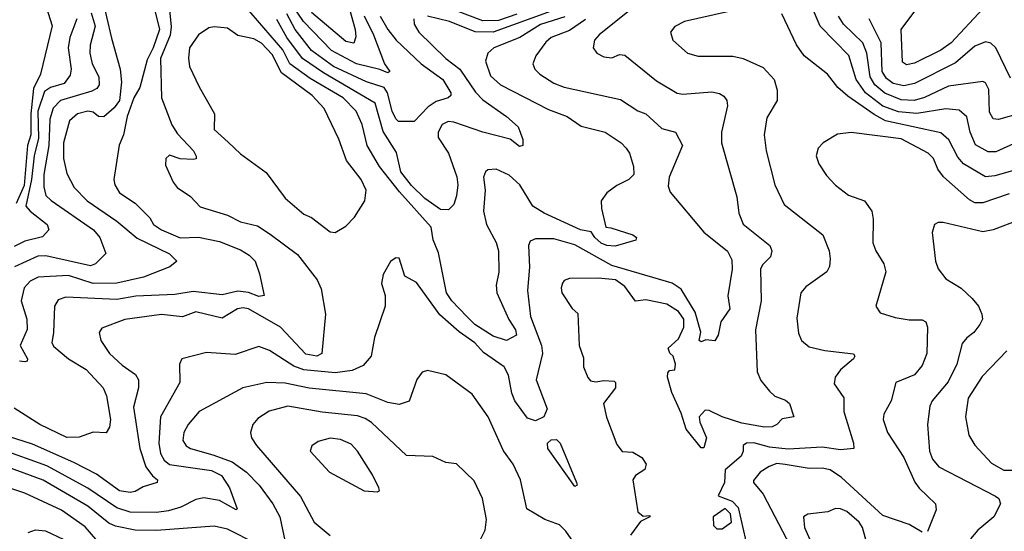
# Model space of a CAD drawing. Extents: x 1308313 to 1441400, y 959662 to 1036319.
# Tile 618 of 656: x 1380796 to 1384537, y 1002960 to 1004902. Entities that reach past the tile are written whole.
import ezdxf

# ---------------------------------------------------------------- set-up
doc = ezdxf.new("R2010")
doc.units = 0

msp = doc.modelspace()

# ---------------------------------------------------------------- linework, layer by layer
at = {"layer": '0CON10XD'}
for points in [[(1380769.8, 1005189.8), (1380816.7, 1005135), (1380860.8, 1005065), (1380919.1, 1004879.1), (1380874.7, 1004695), (1380848.4, 1004641.6), (1380838.6, 1004545), (1380838, 1004465), (1380825.8, 1004425), (1380812.8, 1004272.8), (1380782.3, 1004205)], [(1381358.1, 1005005), (1381370.7, 1004875), (1381367, 1004843), (1381331.3, 1004755), (1381334.8, 1004605), (1381373.3, 1004503.3), (1381395, 1004468.6), (1381455.6, 1004405), (1381466.1, 1004383.9), (1381465.9, 1004374.1), (1381455, 1004371.2), (1381405, 1004374), (1381365, 1004387.5), (1381350.8, 1004375), (1381350.3, 1004350.3), (1381378.8, 1004285), (1381394, 1004265), (1381445, 1004230.6), (1381481.9, 1004191.9), (1381585, 1004160.3), (1381635, 1004135.3), (1381699.5, 1004119.5), (1381748, 1004088), (1381851.5, 1004011.5), (1381926.5, 1003915), (1381940.8, 1003880.8), (1381957.5, 1003785), (1381943.9, 1003635), (1381925, 1003624.8), (1381883.1, 1003633.1), (1381786.8, 1003735), (1381665, 1003804.4), (1381645, 1003808.7), (1381623.6, 1003805), (1381565, 1003769.8), (1381465, 1003792.7), (1381415, 1003774.7), (1381335, 1003783.4), (1381195, 1003764.2), (1381108.4, 1003731.6), (1381097.5, 1003715), (1381104, 1003684), (1381137.5, 1003635), (1381185, 1003590.9), (1381235.7, 1003555.7), (1381247.3, 1003535), (1381247.3, 1003505), (1381228.6, 1003431.4), (1381252, 1003275), (1381275.5, 1003205), (1381300.5, 1003170.5), (1381320, 1003155), (1381318, 1003145), (1381265, 1003128.8), (1381235, 1003110.7), (1381215, 1003106.9), (1381175, 1003114.3), (1381087.7, 1003177.7), (1381001.5, 1003221.5), (1380845, 1003291.2), (1380725, 1003329.1)], [(1381292.3, 1005005), (1381327.2, 1004865), (1381303.2, 1004795), (1381280.1, 1004749.9), (1381252, 1004645), (1381229.8, 1004605), (1381203.9, 1004535), (1381190, 1004465), (1381173.9, 1004426.1), (1381154, 1004295), (1381156.9, 1004275), (1381175.5, 1004245), (1381235, 1004205.4), (1381290.3, 1004150.3), (1381304.4, 1004125), (1381334.5, 1004105), (1381405, 1004074.4), (1381475, 1004076.2), (1381555, 1004060), (1381635, 1004028.5), (1381668.3, 1004008.3), (1381690, 1003985), (1381707, 1003937), (1381724.3, 1003855.7), (1381705, 1003851.9), (1381665, 1003866.2), (1381625, 1003872.1), (1381565, 1003857.3), (1381455, 1003870), (1381385, 1003859.4), (1381237.5, 1003852.5), (1381165, 1003839.7), (1380970.9, 1003849.1), (1380941.4, 1003838.6), (1380927.5, 1003815), (1380924.7, 1003715), (1380917.5, 1003675), (1380925, 1003662.3), (1380981.1, 1003615), (1381048, 1003575), (1381113.6, 1003505), (1381126.2, 1003475), (1381141.1, 1003385), (1381137.5, 1003355), (1381125, 1003334.4), (1381075, 1003336.9), (1381022.1, 1003317.9), (1380975, 1003316.2), (1380872.9, 1003365), (1380775, 1003427.3)], [(1382023.4, 1005035), (1382070.7, 1004865), (1382073, 1004837), (1382065, 1004812.5), (1382035, 1004819.3), (1381905, 1004929.2)], [(1384585, 1004436.9), (1384505, 1004400.5), (1384475, 1004400.2), (1384426.7, 1004426.7), (1384407.6, 1004475), (1384393.9, 1004533.9), (1384365, 1004558.7), (1384315, 1004564.3), (1384205, 1004545.8), (1384135, 1004552.7), (1384075, 1004573.5), (1384009.4, 1004625), (1383974.5, 1004675), (1383945.7, 1004765.7), (1383837.7, 1004877.7), (1383774.7, 1005024.7)], [(1381106.6, 1004995), (1381145, 1004832.5), (1381177.6, 1004715), (1381182.6, 1004665), (1381175.2, 1004595), (1381155, 1004567.6), (1381115, 1004533.8), (1381095, 1004534.2), (1381075, 1004550.8), (1381054.4, 1004554.4), (1381015, 1004544.5), (1380985, 1004517.8), (1380962.8, 1004435), (1380962.4, 1004375), (1380975, 1004318), (1381002.9, 1004265), (1381051.8, 1004215), (1381165, 1004137.7), (1381242.5, 1004072.5), (1381365, 1004013.9), (1381392.9, 1003985), (1381365.9, 1003964.1), (1381265.6, 1003925), (1381165, 1003902.6), (1381075, 1003900.7), (1380981.3, 1003931.3), (1380865.5, 1003924.5), (1380835, 1003909.7), (1380812.7, 1003885), (1380801.4, 1003835), (1380822.7, 1003765), (1380824.1, 1003725.9), (1380797.5, 1003665), (1380825.6, 1003615), (1380823.9, 1003606.1), (1380815, 1003603.3), (1380795, 1003606.2)], [(1382105, 1004917.5), (1382140.3, 1004845), (1382181.8, 1004735), (1382201.9, 1004705), (1382195, 1004700.4), (1382163.7, 1004713.7), (1382074.9, 1004734.9), (1381980, 1004785), (1381874, 1004895), (1381815, 1004984.2)], [(1383145, 1004962.4), (1382997.3, 1004845), (1382980, 1004825), (1382974.3, 1004795), (1382988, 1004775), (1383015, 1004761.5), (1383045, 1004757.5), (1383075, 1004770), (1383095, 1004768.2), (1383215, 1004670.4), (1383293.3, 1004623.3), (1383315, 1004619.6), (1383425, 1004628.7), (1383455, 1004622.5), (1383471.4, 1004611.4), (1383482.2, 1004595), (1383485.4, 1004575), (1383462.2, 1004475), (1383462.5, 1004435), (1383520.4, 1004230.4), (1383527.9, 1004167.9), (1383545, 1004125.6), (1383645.7, 1004045.7), (1383653.6, 1004025), (1383647.9, 1004002.1), (1383618.5, 1003971.5), (1383610.9, 1003955), (1383613.1, 1003835), (1383591.1, 1003725), (1383597.8, 1003565), (1383612.2, 1003532.2), (1383645, 1003492), (1383665, 1003473.8), (1383705, 1003458.1), (1383720, 1003445), (1383736.7, 1003395), (1383693.3, 1003386.7), (1383672.2, 1003365), (1383655, 1003356.7), (1383625, 1003355.8), (1383540.1, 1003370.1), (1383465, 1003394.8), (1383415, 1003418.8), (1383400.6, 1003419.4), (1383377.1, 1003395), (1383379.5, 1003375), (1383405.4, 1003314.6), (1383395, 1003277.5), (1383385, 1003277.5), (1383327.5, 1003347.5), (1383308.8, 1003408.8), (1383273, 1003487), (1383257.5, 1003545), (1383258.3, 1003561.7), (1383265, 1003570), (1383285, 1003572.5), (1383286.9, 1003595), (1383278.8, 1003625), (1383266.4, 1003636.4), (1383260, 1003655), (1383299.2, 1003690.8), (1383319.4, 1003735), (1383319, 1003765), (1383299.4, 1003795), (1383255, 1003822.5), (1383175, 1003839.1), (1383135, 1003833.3), (1383095, 1003890), (1383060, 1003915), (1382995, 1003921.2), (1382885, 1003920), (1382865, 1003912.5), (1382858.3, 1003901.7), (1382852.5, 1003885), (1382855.8, 1003865), (1382895, 1003806), (1382916.4, 1003786.4), (1382922, 1003665), (1382938.1, 1003618.1), (1382937.8, 1003585), (1382955, 1003543.8), (1382965, 1003531.2), (1382985, 1003527.5), (1383015, 1003532.5), (1383055, 1003530), (1383060, 1003525), (1383060, 1003505), (1383013.3, 1003445), (1383025, 1003393.3), (1383065, 1003289.2), (1383085, 1003263.5), (1383125, 1003260.6), (1383159.8, 1003239.8), (1383176.2, 1003215), (1383171.2, 1003195), (1383135, 1003171.4), (1383125, 1003156.2)], [(1384455, 1004943.4), (1384335, 1004814), (1384295, 1004786), (1384195, 1004736.8), (1384165, 1004730.8), (1384150.5, 1004740.5), (1384145.4, 1004865), (1384220.2, 1004965)], [(1381068, 1004928), (1381082.1, 1004877.9), (1381063.1, 1004805), (1381062.6, 1004775), (1381070.8, 1004735), (1381096.4, 1004685), (1381098.4, 1004655), (1381088.8, 1004641.2), (1381069.4, 1004630.6), (1380950.7, 1004595), (1380923, 1004567), (1380910.8, 1004525), (1380906.4, 1004425), (1380887.9, 1004315), (1380887.4, 1004267.4), (1380895.2, 1004235.2), (1380915, 1004215.3), (1381076.8, 1004105), (1381100, 1004075), (1381122.5, 1004015), (1381084.4, 1003975), (1381065, 1003968.2), (1380895, 1004005.6), (1380865, 1004004.4), (1380775.8, 1003964.2)], [(1382867.3, 1004912.7), (1382775, 1004883.8), (1382696.1, 1004835), (1382597.1, 1004795), (1382574.6, 1004775), (1382565.4, 1004745.4), (1382585, 1004688.5), (1382622.7, 1004655), (1382805, 1004560.8), (1382875.6, 1004535), (1382928.7, 1004498.7), (1383020.8, 1004475), (1383080.8, 1004435), (1383100.6, 1004415), (1383113.1, 1004395), (1383128.1, 1004345), (1383128.6, 1004315), (1383110.8, 1004295), (1383065, 1004273.3), (1383026.4, 1004245), (1383005.4, 1004215), (1383006.1, 1004185), (1383023.3, 1004115), (1383042.1, 1004112.1), (1383125, 1004086.2), (1383138.8, 1004075), (1383136.2, 1004065), (1383058, 1004042), (1383026.2, 1004045), (1383005, 1004054.1), (1382980.8, 1004075), (1382967.3, 1004097.3), (1382926.2, 1004105), (1382788.1, 1004168.1), (1382745.3, 1004195), (1382696, 1004275), (1382655, 1004311.6), (1382605.5, 1004334.5), (1382575, 1004332.2), (1382565.4, 1004324.6), (1382557.9, 1004305), (1382563.8, 1004255), (1382557.4, 1004175), (1382568.9, 1004125), (1382605.9, 1004055.9), (1382614.8, 1004025), (1382615.9, 1003944.1), (1382606.2, 1003895), (1382608.5, 1003865), (1382654.3, 1003764.3), (1382679.3, 1003725), (1382683.5, 1003705), (1382645, 1003684.7), (1382595, 1003701.3), (1382525, 1003745.3), (1382495.3, 1003775), (1382437.2, 1003835), (1382417.6, 1003865), (1382387.4, 1004017.4), (1382366.5, 1004066.5), (1382359, 1004115), (1382238.4, 1004248.4), (1382162.9, 1004345), (1382116.4, 1004425), (1382097.2, 1004505), (1382074.8, 1004554.8), (1382024.7, 1004605), (1381899.5, 1004679.5), (1381822.6, 1004735), (1381795, 1004788.3), (1381651.3, 1004955)], [(1382165.9, 1004915), (1382195.1, 1004865.1), (1382226.3, 1004825), (1382321.7, 1004735), (1382402.9, 1004675), (1382434, 1004625), (1382434.5, 1004615), (1382423.8, 1004606.2), (1382378.2, 1004591.8), (1382348.4, 1004571.6), (1382295, 1004515.3), (1382235.4, 1004515.4), (1382225, 1004526), (1382210.6, 1004555), (1382193.8, 1004625), (1382180, 1004645), (1382114.1, 1004665.9), (1381988.1, 1004725), (1381905, 1004785.2), (1381842.1, 1004865), (1381811, 1004925)], [(1382888.4, 1004961.6), (1382595, 1004854.9), (1382526.4, 1004856.4), (1382429.4, 1004895), (1382345, 1004915.7)], [(1382685, 1004923.8), (1382615, 1004899.8), (1382555, 1004897.4), (1382405.1, 1004955.1)], [(1383485, 1004932.7), (1383321.2, 1004895), (1383285, 1004876.9), (1383268, 1004855), (1383277.5, 1004825), (1383332.5, 1004775), (1383373.9, 1004763.9), (1383505, 1004763.2), (1383545, 1004755.4), (1383621.1, 1004721.1), (1383661.9, 1004675), (1383674.3, 1004635), (1383674.3, 1004595), (1383635, 1004530), (1383624.5, 1004465.5), (1383632.3, 1004405), (1383665.5, 1004275), (1383700.8, 1004200.8), (1383847.5, 1004085), (1383870.9, 1004025), (1383875.6, 1003995), (1383873.1, 1003965), (1383862.9, 1003945), (1383782.4, 1003887.6), (1383763.3, 1003865), (1383748.7, 1003768.7), (1383755, 1003712.5), (1383765.7, 1003685), (1383795, 1003660.9), (1383855, 1003646), (1383964.3, 1003634.3), (1383969.2, 1003625), (1383964.3, 1003615), (1383915, 1003573.3), (1383893.5, 1003545), (1383889.7, 1003519.7), (1383927.2, 1003467.2), (1383926.7, 1003415), (1383963.9, 1003295), (1383965, 1003274.2), (1383915, 1003269.7), (1383845, 1003280), (1383715, 1003271.6), (1383645, 1003279.4), (1383585, 1003295.6), (1383556.7, 1003295), (1383544.6, 1003285.4), (1383544.6, 1003265), (1383536.4, 1003245), (1383476.3, 1003193.7), (1383473.1, 1003145), (1383449.4, 1003095), (1383502.5, 1003075), (1383525, 1003050), (1383572, 1002845)], [(1384595, 1004336.5), (1384500.2, 1004309.8), (1384465, 1004305.3), (1384382, 1004355), (1384359.8, 1004379.8), (1384326.5, 1004446.5), (1384295, 1004472.3), (1384085, 1004518.4), (1384041.8, 1004541.8), (1383942.3, 1004612.3), (1383904.6, 1004645), (1383865, 1004695.5), (1383776.5, 1004765), (1383747.2, 1004807.2), (1383691.5, 1004925)], [(1381013, 1004905), (1380986.8, 1004835), (1380979.6, 1004795), (1380991.3, 1004715), (1380987.9, 1004692.1), (1380965, 1004660.5), (1380913.3, 1004645), (1380890.4, 1004629.6), (1380864.9, 1004555), (1380867.5, 1004452.5), (1380850.4, 1004385), (1380840.3, 1004295), (1380819.7, 1004195), (1380835, 1004175.2), (1380900, 1004125), (1380906.2, 1004105), (1380882, 1004078), (1380815, 1004061), (1380775, 1004041.5)], [(1382400.4, 1004505), (1382385.9, 1004475), (1382385.9, 1004455), (1382425.2, 1004395.2), (1382456.1, 1004306.1), (1382460.6, 1004275), (1382456, 1004234), (1382445, 1004200.8), (1382425, 1004180), (1382395, 1004181.2), (1382335, 1004223.8), (1382285, 1004272.5), (1382244.3, 1004325), (1382227.8, 1004397.8), (1382177.2, 1004477.2), (1382146, 1004586), (1381950.2, 1004700.2), (1381870.7, 1004755), (1381810.8, 1004835), (1381773.3, 1004903.3)], [(1382293.3, 1004905), (1382294.6, 1004885), (1382312.5, 1004855), (1382414.7, 1004755), (1382468.2, 1004715), (1382527.6, 1004627.6), (1382555, 1004598.6), (1382645.6, 1004535), (1382690, 1004495), (1382707.9, 1004447.9), (1382708, 1004425), (1382695, 1004421.5), (1382658.9, 1004448.9), (1382555, 1004474.7), (1382445, 1004513.5), (1382423.6, 1004516.4), (1382400.4, 1004505)], [(1382945, 1004903), (1382885, 1004861.8), (1382815.2, 1004834.8), (1382795, 1004816.8), (1382757.3, 1004765), (1382745.6, 1004735), (1382753.3, 1004715), (1382772.2, 1004695), (1382825, 1004660.9), (1382865, 1004645.9), (1383079.1, 1004599.1), (1383145, 1004556.7), (1383175, 1004544.4), (1383235, 1004489.3), (1383287.1, 1004475), (1383314.5, 1004425), (1383263.4, 1004305), (1383260, 1004270), (1383267.4, 1004247.4)], [(1384605, 1004548.6), (1384515, 1004523.4), (1384495, 1004525.4), (1384481.1, 1004551.1), (1384477.4, 1004637.4), (1384465, 1004662.9), (1384455, 1004667.5), (1384325, 1004650.4), (1384233.5, 1004606.5), (1384194.4, 1004595.6), (1384145, 1004597.8), (1384082.8, 1004622.8), (1384044.8, 1004654.8), (1384026.7, 1004685), (1384013.9, 1004775), (1383999.8, 1004815), (1383925.3, 1004885), (1383907, 1004915)], [(1384560, 1004680), (1384505, 1004795.3), (1384485, 1004813.4), (1384465, 1004817.8), (1384425, 1004801.8), (1384351.9, 1004738.1), (1384195, 1004659.6), (1384155, 1004651.3), (1384115, 1004660.4), (1384089.2, 1004679.2), (1384073.2, 1004705), (1384069, 1004815), (1384023.6, 1004905)], [(1381995, 1004094.3), (1382035, 1004119), (1382067.3, 1004152.7), (1382106.8, 1004215), (1382112.4, 1004255), (1382092.9, 1004295), (1382037.7, 1004367.7), (1382008.4, 1004448.4), (1381952.5, 1004565), (1381907.5, 1004615), (1381790.5, 1004700.5), (1381755, 1004769.8), (1381715, 1004813.3), (1381685, 1004829.3), (1381625, 1004842.4), (1381585, 1004870), (1381534.4, 1004875.6), (1381515, 1004871.4), (1381475, 1004844.4), (1381441.6, 1004795), (1381436.7, 1004756.7), (1381441.5, 1004725), (1381477.2, 1004647.2), (1381535.4, 1004545), (1381534.7, 1004485), (1381587.7, 1004437.7), (1381635, 1004393.2), (1381732.8, 1004322.8), (1381804.6, 1004225), (1381875, 1004163.8), (1381905, 1004151.5), (1381975, 1004096.8), (1381995, 1004094.3)], [(1384555, 1004240.7), (1384455, 1004207.6), (1384425, 1004207.4), (1384405, 1004218.7), (1384306.3, 1004306.3), (1384284.7, 1004335), (1384267.4, 1004375), (1384247.5, 1004395), (1384145, 1004449.8), (1383955.5, 1004474.5), (1383902.4, 1004467.6), (1383848, 1004435), (1383829.2, 1004415), (1383821.9, 1004385), (1383831.9, 1004355), (1383860.9, 1004310.9), (1383895, 1004274.4), (1383945, 1004236.7), (1384005, 1004214.3), (1384033.6, 1004175), (1384039.1, 1004145), (1384037.8, 1004055), (1384048.1, 1004025), (1384079.4, 1003975), (1384086.5, 1003945), (1384048.1, 1003815), (1384065, 1003789.4), (1384121.8, 1003771.8), (1384175, 1003762.9), (1384225, 1003763.3), (1384238.1, 1003755), (1384244.6, 1003734.6), (1384242.3, 1003635), (1384225, 1003589.2), (1384195, 1003553.9), (1384124.4, 1003525), (1384106.9, 1003455), (1384078.5, 1003405), (1384076.5, 1003385), (1384092.9, 1003335), (1384155, 1003240), (1384197.3, 1003147.3), (1384213.5, 1003123.5), (1384275.6, 1003065), (1384277.8, 1003042.2), (1384245, 1002960)], [(1383267.4, 1004247.4), (1383395.2, 1004095.2), (1383485, 1004023.3), (1383501.2, 1003991.2), (1383503.2, 1003955), (1383486.4, 1003853.6), (1383493.8, 1003805), (1383459.5, 1003755), (1383449.2, 1003705), (1383436.3, 1003683.7), (1383403.2, 1003686.8), (1383385, 1003679.2), (1383378, 1003685), (1383383.6, 1003716.4), (1383362.5, 1003792.5), (1383309.3, 1003879.3), (1383275, 1003902.2), (1383045, 1003969), (1382905, 1004047.1), (1382825, 1004070.9), (1382755, 1004070.9), (1382735, 1004062), (1382728.5, 1004045), (1382733.4, 1003963.4), (1382725.7, 1003874.3), (1382737.1, 1003775), (1382777.8, 1003665), (1382782.6, 1003635), (1382758.3, 1003535), (1382799.6, 1003425), (1382786.6, 1003395), (1382755, 1003380.1), (1382725, 1003389.8), (1382676.8, 1003455), (1382665.2, 1003485), (1382653, 1003553), (1382636.7, 1003585), (1382558.4, 1003638.4), (1382524.5, 1003675), (1382465, 1003717.6), (1382392.5, 1003782.5), (1382302.9, 1003905), (1382258.9, 1003928.9), (1382237.5, 1003997.5), (1382225, 1003998.5), (1382205, 1003984.5), (1382177.3, 1003935), (1382170.3, 1003900.3), (1382184.2, 1003855.8), (1382184.2, 1003815), (1382143.8, 1003696.2), (1382130.9, 1003625), (1382100.6, 1003589.4), (1382059.2, 1003570.8), (1381995, 1003562.1), (1381875, 1003572.5), (1381837.3, 1003587.3), (1381745, 1003646.1), (1381705, 1003661.1), (1381615, 1003631.1), (1381505, 1003638.5), (1381412, 1003615), (1381402.9, 1003595), (1381403.8, 1003525), (1381330.3, 1003395), (1381324, 1003295), (1381330.9, 1003255), (1381345, 1003229.6), (1381365, 1003214), (1381525, 1003190.7), (1381562, 1003172), (1381593.5, 1003125), (1381622, 1003045), (1381617.9, 1003042.1), (1381555, 1003076.7), (1381495, 1003087.6), (1381465, 1003081.1), (1381408.4, 1003051.6), (1381361.8, 1003038.2), (1381315, 1003031.9), (1381215, 1003033.2), (1381165, 1003049.2), (1381055, 1003124.5), (1380899.1, 1003209.1), (1380722.5, 1003272.5)], [(1384595, 1004142.2), (1384495, 1004104.6), (1384455, 1004097.5), (1384305, 1004132.5), (1384285, 1004132), (1384271.2, 1004125), (1384262.9, 1004095), (1384275.6, 1003985), (1384285, 1003956.2), (1384315, 1003918.6), (1384372.9, 1003882.9), (1384414.2, 1003844.2), (1384438.2, 1003815), (1384451.8, 1003785), (1384453.5, 1003765), (1384443.5, 1003745), (1384420.6, 1003715), (1384395, 1003694.4), (1384376.7, 1003673.3), (1384356.9, 1003595), (1384322.9, 1003527.1), (1384263.1, 1003455), (1384253.3, 1003435), (1384245.4, 1003365), (1384252.7, 1003265), (1384264.2, 1003234.2), (1384288.1, 1003205), (1384503.3, 1003093.3), (1384515.7, 1003085), (1384522.2, 1003065), (1384497.5, 1003015), (1384436.1, 1002963.9), (1384408.6, 1002931.4)], [(1384546, 1003645), (1384452.8, 1003547.2), (1384399.2, 1003465), (1384389.6, 1003395), (1384402.1, 1003325), (1384425, 1003286.9), (1384488.3, 1003218.3), (1384535, 1003192.4), (1384615, 1003192.4)], [(1382920.1, 1002890.1), (1382871, 1002961), (1382846.5, 1002985), (1382791.1, 1003005), (1382722.5, 1003045), (1382698.4, 1003155), (1382670.6, 1003215), (1382633.9, 1003266.1), (1382575.7, 1003395), (1382515, 1003480.7), (1382415, 1003554.6), (1382345, 1003570), (1382325, 1003564.2), (1382305, 1003536), (1382275.4, 1003454.6), (1382237.9, 1003442.1), (1382195, 1003449.1), (1382112.6, 1003482.6), (1381896.2, 1003503.8), (1381805, 1003523.1), (1381735, 1003525.2), (1381644.2, 1003505), (1381478.2, 1003415), (1381436.2, 1003365), (1381419.3, 1003335), (1381416.1, 1003305), (1381428.5, 1003285), (1381445, 1003274.7), (1381529.1, 1003250.9), (1381603.5, 1003223.5), (1381657.3, 1003185), (1381705.8, 1003135.8), (1381757.2, 1003065), (1381783.9, 1003015), (1381803.3, 1002925)], [(1382544.5, 1002924.5), (1382564.6, 1002965), (1382569.6, 1003005), (1382554.4, 1003085), (1382522.4, 1003152.4), (1382455, 1003216.7), (1382415, 1003222), (1382365, 1003244.3), (1382265, 1003248.2), (1382133, 1003373), (1382109, 1003389), (1382078.7, 1003398.7), (1381945, 1003412.2), (1381814.3, 1003435.7), (1381743.2, 1003416.8), (1381701.1, 1003388.9)], [(1381701.1, 1003388.9), (1381682.2, 1003365), (1381672.5, 1003335), (1381676.5, 1003315), (1381695, 1003285.6), (1381862.4, 1003092.4), (1381914.8, 1002994.8), (1381975, 1002944.6)], [(1382155, 1003110), (1382162.5, 1003115), (1382160, 1003125), (1382135.8, 1003175), (1382079.5, 1003265), (1382055, 1003291.5), (1382015, 1003309.1), (1381975, 1003313.3), (1381929.5, 1003300.5), (1381905.8, 1003285), (1381900, 1003265), (1381972.5, 1003185), (1382105, 1003114.2), (1382155, 1003110)], [(1382905, 1003130), (1382802.7, 1003275), (1382801.7, 1003295), (1382815, 1003307), (1382835, 1003308.4), (1382849.4, 1003295), (1382911.8, 1003145), (1382914, 1003135), (1382905, 1003130)], [(1381695, 1002912.3), (1381585, 1002968.1), (1381535, 1002980.2), (1381315, 1002963.7), (1381235, 1002964.4), (1381159.6, 1002979.6), (1381135, 1002991), (1381055.3, 1003055.3), (1380885, 1003154.8), (1380701.7, 1003221.7)], [(1384225, 1002956.9), (1384175, 1002986.5), (1384075, 1003020), (1383918.2, 1003165), (1383875, 1003193.8), (1383845, 1003200), (1383795, 1003198.8), (1383704.4, 1003214.4), (1383672.5, 1003217.5), (1383643.4, 1003206.6), (1383609.1, 1003185), (1383583.6, 1003153.6), (1383584.4, 1003145), (1383620.7, 1003100.7), (1383723.6, 1002905)], [(1381085, 1002930.3), (1381045, 1002977.7), (1380955, 1003041), (1380815, 1003104.7), (1380735, 1003131.6)], [(1383125, 1003156.2), (1383144.4, 1003034.4), (1383165, 1003017.5), (1383190, 1003020), (1383190, 1003015), (1383155, 1002997.5), (1383117.1, 1002945)], [(1383465, 1002970), (1383500, 1002995), (1383497, 1003027), (1383476.2, 1003046.2), (1383430, 1003015), (1383431.7, 1002981.7), (1383445, 1002970), (1383465, 1002970)], [(1384014.7, 1002914.7), (1383997.8, 1002975), (1383985, 1002995.5), (1383938.6, 1003035), (1383915, 1003045.6), (1383895, 1003046.7), (1383866.4, 1003033.6), (1383790, 1003025), (1383774, 1003015), (1383777.5, 1002975), (1383813.3, 1002895)], [(1380965, 1002927.5), (1380895, 1002960.4), (1380855, 1002964.4), (1380826.7, 1002955)]]:
    msp.add_lwpolyline(points, dxfattribs=at)

doc.saveas('drawing.dxf')
